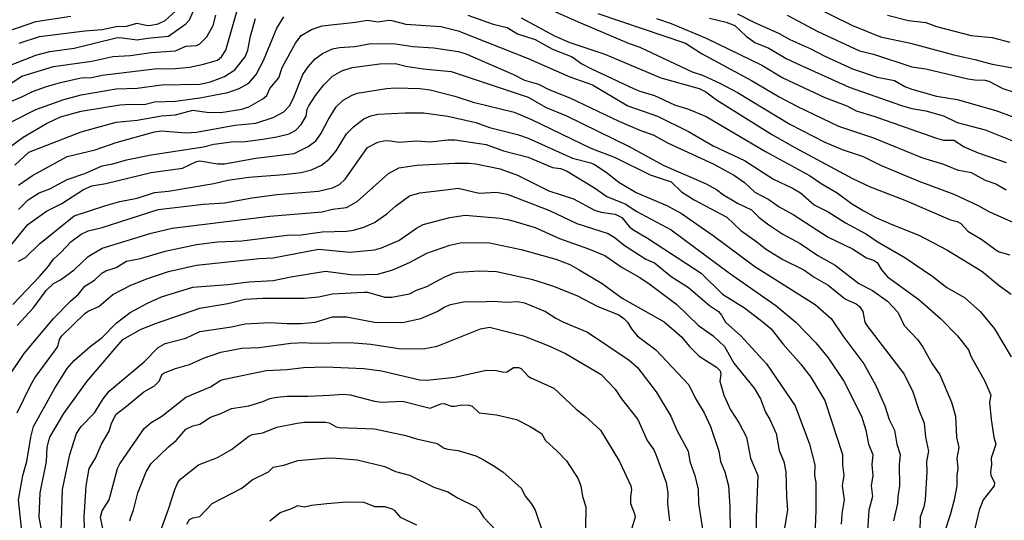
# Model space of a CAD drawing. Header units: metres. Extents: x -46681 to -43747, y -240911 to -237677.
# Tile 780 of 1056: x -45348 to -45207, y -238120 to -238048. Entities that reach past the tile are written whole.
import ezdxf

# ---------------------------------------------------------------- set-up
doc = ezdxf.new("R2010")
doc.units = ezdxf.units.M
doc.layers.add('CONTOUR_INDEX', color=1, linetype='Continuous')
doc.layers.add('CONTOUR_INTER', color=3, linetype='Continuous')

msp = doc.modelspace()

# ---------------------------------------------------------------- linework, layer by layer
at = {"layer": 'CONTOUR_INDEX'}
for points, elevation in [([(-45349.6, -238049.81), (-45345.6, -238048.43), (-45340.6, -238047.67)], 80), ([(-45245.1, -238047.32), (-45242.75, -238048.52), (-45239.1, -238050.15), (-45237.58, -238051.02), (-45234.6, -238052.37), (-45232.6, -238053.42), (-45228.6, -238055.23), (-45225.1, -238056.39), (-45222.6, -238056.89), (-45221.1, -238057.75), (-45220.1, -238058.11), (-45216.6, -238059.12), (-45213.6, -238059.6), (-45208.1, -238061.21), (-45202.1, -238063.39)], 80), ([(-45349.1, -238062.8), (-45345.6, -238061.05), (-45341.6, -238059.62), (-45339.1, -238058.94), (-45334.1, -238058.1), (-45331.1, -238057.99), (-45327.6, -238057.51), (-45322.1, -238057.41), (-45320.6, -238057.06), (-45318.6, -238056.3), (-45317.1, -238055.34), (-45315.63, -238053.52), (-45315.24, -238052.52), (-45314.88, -238050.52), (-45314.15, -238048.02)], 85), ([(-45276.1, -238047.89), (-45271.19, -238050.52), (-45269.1, -238051.45), (-45264.1, -238053.1), (-45256.09, -238056.52), (-45250.6, -238058.04), (-45249.65, -238058.52), (-45248.1, -238059.64), (-45240.1, -238064.69), (-45236.9, -238066.52), (-45228.6, -238070.92), (-45226.1, -238072.12), (-45221.1, -238074.04), (-45214.6, -238076.87), (-45213.6, -238077.09), (-45213.1, -238077.39), (-45212.1, -238078.47), (-45210.1, -238079.67), (-45208.1, -238081.15), (-45207.6, -238081.44), (-45206.1, -238081.88)], 85), ([(-45351.6, -238083.41), (-45346.74, -238077.52), (-45344.1, -238075.62), (-45341.9, -238074.52), (-45338.78, -238072.52), (-45337.6, -238071.99), (-45335.6, -238071.66), (-45329.1, -238070.08), (-45324.6, -238069.47), (-45322.6, -238068.49), (-45322.1, -238068.41), (-45319.6, -238068.84), (-45318.6, -238068.86), (-45314.1, -238068.03), (-45308.6, -238067.36), (-45306.6, -238066.36), (-45305.51, -238065.52), (-45304.8, -238064.52), (-45303.75, -238062.52), (-45302.6, -238060.68), (-45301.6, -238059.71), (-45300.41, -238059.02), (-45299.6, -238058.7), (-45295.39, -238058.02)], 90), ([(-45295.39, -238058.02), (-45294.1, -238057.93), (-45290.6, -238058.05), (-45289.1, -238058.23), (-45285.6, -238059.15), (-45282.95, -238060.02), (-45277.1, -238061.43), (-45274.6, -238062.47), (-45266.1, -238066.6), (-45262.6, -238067.94), (-45257.6, -238070.4), (-45254.6, -238071.41), (-45253.1, -238072.83), (-45251.32, -238074.02), (-45246.6, -238076.5), (-45244.6, -238078.4), (-45242.31, -238080.02), (-45241.1, -238081.04), (-45238.6, -238082.58), (-45235.6, -238084.04), (-45234.1, -238085.07), (-45232.1, -238086.22), (-45229.6, -238088.24), (-45228.1, -238088.92), (-45227.6, -238089.3), (-45227.14, -238090.02), (-45226.86, -238091.52), (-45226.58, -238092.02), (-45221.22, -238099.02), (-45219.99, -238101.52), (-45219.16, -238104.02), (-45218.34, -238106.02), (-45218.17, -238108.02), (-45217.72, -238110.02), (-45218.01, -238111.52), (-45217.96, -238113.02), (-45218.22, -238117.02), (-45218.4, -238118.02), (-45218.93, -238119.52), (-45218.98, -238121.52)], 90), ([(-45348.29, -238104.52), (-45346.34, -238100.52), (-45345.74, -238099.52), (-45342.78, -238095.52), (-45342.48, -238095.02), (-45342.2, -238094.02), (-45341.89, -238093.52), (-45338.6, -238090.31), (-45338.1, -238089.95), (-45336.6, -238089.3), (-45334.6, -238087.58), (-45332.1, -238086.3), (-45329.6, -238085.27), (-45326.6, -238084.27), (-45322.6, -238083.35), (-45313.6, -238082.42), (-45311.6, -238082.31), (-45305.1, -238081.06), (-45300.6, -238081.49), (-45297.1, -238081.18), (-45296.1, -238080.88), (-45293.6, -238079.81), (-45291.1, -238078.07), (-45290.1, -238077.55), (-45286.29, -238076.52)], 95), ([(-45286.29, -238076.52), (-45284.1, -238076.2), (-45279.1, -238076.62), (-45277.6, -238076.93), (-45274.1, -238077.99), (-45270.6, -238079.54), (-45266.43, -238081.02), (-45264.1, -238082), (-45261.6, -238083.72), (-45259.1, -238085.12), (-45257.6, -238086.12), (-45253.78, -238089.02), (-45250.7, -238092.02), (-45248.6, -238093.49), (-45246.94, -238095.02), (-45245.6, -238097.43), (-45242.69, -238101.02), (-45241.81, -238102.52), (-45241.1, -238104.44), (-45240.44, -238105.52), (-45239.56, -238107.52), (-45239.1, -238109.94), (-45238.44, -238111.52), (-45238.17, -238113.02), (-45238.09, -238116.52), (-45237.92, -238118.52), (-45238.37, -238121.02)], 95), ([(-45335.81, -238122.02), (-45336.34, -238119.52), (-45336.1, -238118.58), (-45335.12, -238117.02), (-45333.93, -238112.52), (-45333.6, -238111.85), (-45330.1, -238106.8), (-45329.1, -238105.95), (-45327.56, -238105.02), (-45324.1, -238102.31), (-45320.6, -238100.8), (-45319.1, -238099.87), (-45318.6, -238099.7), (-45312.6, -238098.46), (-45309.6, -238098.31), (-45307.27, -238098.02)], 100), ([(-45307.27, -238098.02), (-45304.1, -238097.93), (-45298.6, -238098.19), (-45296.1, -238098.52), (-45290.6, -238099.79), (-45289.6, -238099.87), (-45285.6, -238099.42), (-45281.1, -238098.42), (-45279.6, -238098.49), (-45278.6, -238098.69), (-45278.1, -238098.64), (-45277.17, -238098.02), (-45276.47, -238098.02), (-45276.1, -238098.2), (-45275.1, -238099.29), (-45274.71, -238099.52), (-45271.42, -238101.02), (-45268.21, -238104.02), (-45266.91, -238105.02), (-45264.74, -238107.02), (-45262, -238111.52), (-45260.37, -238115.02), (-45260.29, -238115.52), (-45260.44, -238116.52), (-45260.4, -238117.52), (-45259.84, -238119.02), (-45259.77, -238119.52), (-45261.4, -238125.02)], 100)]:
    msp.add_lwpolyline(points, dxfattribs=dict(at, elevation=elevation))
at = {"layer": 'CONTOUR_INTER'}
for points, elevation in [([(-45350.1, -238055.01), (-45345.6, -238053.27), (-45343.6, -238052.72), (-45340.1, -238052.23), (-45334.1, -238050.75), (-45333.6, -238050.72), (-45331.1, -238051.08), (-45329.6, -238050.81), (-45326.6, -238050.54), (-45324.1, -238048.78), (-45323.6, -238048.21), (-45322.23, -238045.02)], 82), ([(-45235.1, -238045.81), (-45228.6, -238048.98), (-45224.6, -238050.63), (-45220.29, -238051.52), (-45214.1, -238053.23), (-45211.1, -238053.87), (-45208.6, -238054.57), (-45204.6, -238055.25)], 78), ([(-45350.1, -238057.88), (-45347.6, -238056.25), (-45343.1, -238054.89), (-45337.6, -238054.11), (-45334.6, -238053.43), (-45332.1, -238053.32), (-45329.1, -238052.86), (-45325.6, -238052.62), (-45324.1, -238051.95), (-45322.6, -238051.88), (-45322.1, -238051.65), (-45321.1, -238050.64), (-45320.19, -238049.02), (-45319.81, -238047.52)], 83), ([(-45349.1, -238059.84), (-45347.6, -238059.25), (-45346.1, -238058.48), (-45344.1, -238057.77), (-45342.1, -238057.18), (-45339.1, -238056.52), (-45337.6, -238056.44), (-45336.1, -238056.12), (-45328.6, -238055.23), (-45325.6, -238055.16), (-45323.6, -238054.96), (-45321.6, -238054.56), (-45319.6, -238053.96), (-45319.01, -238053.52), (-45318.39, -238052.52), (-45316.66, -238046.52)], 84), ([(-45347.98, -238051.52), (-45345.1, -238050.59), (-45338.6, -238049.76), (-45336.1, -238049.6), (-45334.1, -238049.14), (-45332.6, -238049.12), (-45331.1, -238048.65), (-45329.6, -238049), (-45329.1, -238048.97), (-45328.1, -238048.77), (-45327.1, -238048.28), (-45325.6, -238046.97)], 81), ([(-45283.71, -238047.52), (-45280.1, -238048.82), (-45278.1, -238049.3), (-45276.6, -238050.2), (-45274.09, -238051.02), (-45271.6, -238052.41), (-45268.77, -238053.52), (-45267.4, -238054.52), (-45266.1, -238055.19), (-45259.99, -238058.02), (-45259.1, -238058.4), (-45256.98, -238059.02), (-45254.1, -238060.4), (-45252.1, -238061.02), (-45249.6, -238062.06), (-45241.1, -238067.06), (-45234.8, -238070.52), (-45233.1, -238071.68), (-45230.79, -238073.02), (-45228.75, -238074.52), (-45227.1, -238075.52), (-45225.25, -238076.52), (-45223.1, -238077.48), (-45219.1, -238079.07), (-45215.1, -238081.18), (-45210.1, -238084.24), (-45207.6, -238086.29), (-45205.88, -238087.52)], 86), ([(-45271.6, -238046.84), (-45267.6, -238048.64), (-45260.6, -238051.6), (-45259.1, -238052.1), (-45251.6, -238055.63), (-45250.1, -238056.12), (-45247.6, -238057.27), (-45245.1, -238058.61), (-45237.6, -238063.15), (-45232.6, -238065.72), (-45230.1, -238066.78), (-45227.1, -238067.78), (-45224.6, -238069.01), (-45219.1, -238071.33), (-45214.1, -238073.17), (-45210.6, -238074.82), (-45209.1, -238075.69), (-45205.1, -238077.44)], 84), ([(-45265.1, -238047.28), (-45252.53, -238051.52), (-45250.25, -238053.02), (-45243.1, -238056.89), (-45239.1, -238059.25), (-45236.6, -238060.58), (-45230.6, -238063.45), (-45225.6, -238065.1), (-45218.6, -238067.99), (-45215.6, -238068.88), (-45213.6, -238069.68), (-45211.6, -238070.08), (-45209.6, -238071.2), (-45208.1, -238071.72), (-45206.6, -238072.57)], 83), ([(-45237.98, -238047.52), (-45233.6, -238049.86), (-45227.6, -238052.63), (-45225.6, -238053.09), (-45220.1, -238054.94), (-45218.1, -238055.21), (-45212.1, -238056.65), (-45211.1, -238056.81), (-45209.6, -238056.85), (-45209.1, -238056.99), (-45207.1, -238058.04), (-45204.1, -238059.01)], 79), ([(-45223.6, -238047.51), (-45220.6, -238048.29), (-45218.1, -238048.56), (-45216.6, -238049.17), (-45211.6, -238050.43), (-45208.6, -238050.74), (-45206.1, -238051.37)], 77), ([(-45351.6, -238068.03), (-45347.42, -238065.02), (-45344.1, -238063.07), (-45342.1, -238062.12), (-45339.1, -238061.31), (-45333.6, -238060.37), (-45332.1, -238060.26), (-45330.1, -238060.31), (-45328.6, -238059.96), (-45325.6, -238059.87), (-45322.1, -238059.39), (-45318.1, -238058.61), (-45316.48, -238058.02), (-45315.1, -238057.28), (-45314.03, -238056.02), (-45312.98, -238054.02), (-45311.1, -238049.37), (-45310.1, -238047.74)], 86), ([(-45348.6, -238069.05), (-45346.6, -238067.18), (-45339.1, -238064.26), (-45334.1, -238062.88), (-45331.1, -238062.59), (-45327.6, -238061.98), (-45325.6, -238061.82), (-45323.1, -238061.15), (-45321.1, -238061.43), (-45319.1, -238061.48), (-45316.1, -238060.98), (-45315.1, -238060.67), (-45313.1, -238059.51), (-45312.52, -238059.02), (-45312.08, -238058.02), (-45310.79, -238056.52), (-45310.31, -238055.02), (-45308.4, -238051.52), (-45307.6, -238050.45), (-45306.1, -238049.58), (-45304.6, -238049.05), (-45299.81, -238048.52)], 87), ([(-45299.81, -238048.52), (-45298.1, -238048.25), (-45296.6, -238048.49), (-45295.1, -238048.25), (-45294.6, -238048.28), (-45292.6, -238048.81), (-45287.6, -238049.14), (-45285.1, -238049.79), (-45275.1, -238053.74), (-45269.1, -238056.37), (-45265.84, -238057.52), (-45260.78, -238060.52), (-45256.54, -238062.02), (-45252.1, -238064.19), (-45248.6, -238066.27), (-45244.1, -238068.38), (-45239.92, -238071.02), (-45237.1, -238072.38), (-45236.06, -238073.02), (-45234.1, -238074.7), (-45232.1, -238075.7), (-45229.6, -238077.32), (-45226.6, -238078.92), (-45225.1, -238079.97), (-45221.1, -238082.27), (-45217.1, -238085), (-45215.1, -238086.56), (-45212.56, -238088.02), (-45210.35, -238090.02), (-45208.27, -238092.52), (-45205.87, -238096.52)], 87), ([(-45256.69, -238048.02), (-45254.6, -238048.73), (-45249.6, -238050.82), (-45241.6, -238054.69), (-45238.6, -238056.52), (-45232.6, -238059.34), (-45229.42, -238060.52), (-45228.1, -238061.24), (-45225.57, -238062.02), (-45216.6, -238065.18), (-45215.6, -238065.43), (-45214.1, -238065.46), (-45212.6, -238066.42), (-45210.6, -238067.25), (-45206.6, -238068.63)], 82), ([(-45249.1, -238047.96), (-45246.71, -238048.52), (-45245.47, -238049.02), (-45243.87, -238050.52), (-45242.6, -238051.42), (-45240.6, -238052.25), (-45238.1, -238053.73), (-45236.6, -238054.46), (-45229.1, -238057.86), (-45221.6, -238060.49), (-45220.1, -238060.91), (-45218.1, -238061.25), (-45215.6, -238061.96), (-45213.6, -238062.89), (-45209.6, -238063.97), (-45204.1, -238066.15)], 81), ([(-45299.92, -238052.02), (-45297.6, -238051.6), (-45294.1, -238051.64), (-45291.6, -238052), (-45288.6, -238052.21), (-45285.1, -238052.74), (-45284.12, -238053.02), (-45277.2, -238056.02), (-45275.6, -238056.84), (-45273.6, -238057.42), (-45272.1, -238058.19), (-45269.1, -238059.38), (-45262.1, -238062.73), (-45259.1, -238064.01), (-45257.1, -238064.71), (-45255.1, -238065.85), (-45248.6, -238068.86), (-45245.53, -238070.52), (-45244.11, -238071.52), (-45242.6, -238072.91), (-45240.6, -238073.95), (-45239.11, -238075.02), (-45237.1, -238076.1), (-45232.1, -238079.34), (-45228.62, -238081.02), (-45226.6, -238082.32), (-45225.6, -238082.67), (-45225.1, -238082.99), (-45224.45, -238084.02), (-45223.61, -238085.02), (-45219.1, -238088.29), (-45216, -238091.02), (-45213.56, -238093.52), (-45212.02, -238095.52), (-45211.63, -238096.52), (-45209.65, -238100.02), (-45208.82, -238102.02), (-45208.98, -238103.02), (-45208.76, -238105.52), (-45208.39, -238108.02), (-45208.09, -238109.02), (-45208.74, -238111.02), (-45208.68, -238112.02), (-45208.85, -238113.02), (-45208.8, -238113.52), (-45208.25, -238114.52), (-45208.31, -238115.02), (-45209.9, -238117.02), (-45210.47, -238118.52), (-45211.1, -238121.14)], 88), ([(-45348.1, -238071.92), (-45346.08, -238070.52), (-45341.1, -238067.77), (-45337.1, -238066.82), (-45334.1, -238065.78), (-45328.6, -238064.25), (-45327.6, -238064.09), (-45324.1, -238064.39), (-45322.6, -238064.31), (-45317.1, -238063.29), (-45314.1, -238063.03), (-45311.6, -238062.19), (-45310.1, -238061.38), (-45309.25, -238060.52), (-45308.73, -238059.52), (-45307.35, -238056.02), (-45306.6, -238054.92), (-45305.6, -238053.79), (-45304.54, -238053.02), (-45303.1, -238052.37), (-45302.1, -238052.15), (-45299.92, -238052.02)], 88), ([(-45348.1, -238075.39), (-45346.71, -238074.02), (-45345.13, -238073.02), (-45343.6, -238072.41), (-45341.1, -238071.09), (-45338.6, -238070.22), (-45336.1, -238069.12), (-45334.6, -238068.84), (-45332.6, -238068.25), (-45329.1, -238067.53), (-45321.6, -238066.4), (-45320.1, -238066), (-45317.6, -238065.69), (-45315.6, -238065.64), (-45313.1, -238065.32), (-45311.1, -238064.99), (-45309.32, -238064.52), (-45308.38, -238064.02), (-45307.6, -238063.21), (-45306.88, -238062.02), (-45306.74, -238061.02), (-45306.52, -238060.52), (-45305.54, -238059.02), (-45304.34, -238057.52), (-45303.1, -238056.28), (-45301.75, -238055.52), (-45300.27, -238055.02), (-45296.33, -238054.52)], 89), ([(-45296.33, -238054.52), (-45294.1, -238054.43), (-45292.6, -238054.84), (-45290.1, -238055.2), (-45286.1, -238055.58), (-45275.1, -238059.3), (-45272.6, -238060.69), (-45269.6, -238061.97), (-45260.6, -238066.33), (-45255.74, -238069.02), (-45249.6, -238071.71), (-45248.11, -238072.52), (-45247.1, -238073.28), (-45245.1, -238074.49), (-45243.1, -238075.43), (-45241.98, -238076.52), (-45240.6, -238077.59), (-45238.6, -238078.92), (-45236.1, -238080.26), (-45233.6, -238081.99), (-45231.1, -238083.38), (-45227.71, -238086.02), (-45225.77, -238087.02), (-45223.59, -238088.52), (-45222.1, -238090.11), (-45221.2, -238092.02), (-45219.31, -238094.02), (-45218.58, -238095.02), (-45217.22, -238097.52), (-45216.1, -238099.1), (-45214.44, -238103.02), (-45213.84, -238105.02), (-45213.71, -238108.02), (-45213.36, -238109.52), (-45213.65, -238111.02), (-45213.54, -238112.52), (-45213.69, -238113.52), (-45213.65, -238115.02), (-45214.04, -238117.02), (-45214.6, -238119.02), (-45215.4, -238121.52)], 89), ([(-45348.1, -238082.81), (-45347.1, -238082.29), (-45345.1, -238080.32), (-45340.1, -238076.29), (-45335.6, -238074.8), (-45333.6, -238074.25), (-45331.1, -238073.78), (-45328.6, -238072.93), (-45326.6, -238072.77), (-45320.1, -238071.68), (-45318.1, -238071.17), (-45315.1, -238070.74), (-45310.1, -238070.38), (-45307.6, -238070.09), (-45306.1, -238069.69), (-45304.67, -238069.02), (-45303.6, -238068.19), (-45302.6, -238066.96), (-45301.1, -238064.55), (-45300.08, -238063.52), (-45298.6, -238062.39), (-45297.6, -238061.96), (-45296.6, -238061.73), (-45292.7, -238061.52)], 91), ([(-45292.7, -238061.52), (-45290.06, -238061.52), (-45286.57, -238062.02), (-45282.6, -238062.93), (-45280.6, -238063.63), (-45276.6, -238064.63), (-45275.1, -238065.15), (-45268.74, -238068.02), (-45266.1, -238068.71), (-45265.6, -238068.94), (-45263.9, -238070.02), (-45262.1, -238071.45), (-45259.6, -238072.93), (-45255.1, -238074.88), (-45253.1, -238075.97), (-45248.6, -238079.12), (-45242.6, -238083.58), (-45233.95, -238089.02), (-45231.67, -238091.02), (-45230.01, -238093.52), (-45226.98, -238097.52), (-45225.34, -238100.52), (-45224, -238103.52), (-45223.34, -238105.52), (-45222.6, -238107.02), (-45222.28, -238109.02), (-45221.81, -238110.52), (-45221.91, -238112.02), (-45221.86, -238115.02), (-45222.14, -238116.52), (-45222.18, -238117.52), (-45222.76, -238120.02)], 91), ([(-45348.9, -238089.02), (-45345.1, -238084.98), (-45343.79, -238083.52), (-45343.07, -238082.52), (-45341.96, -238081.52), (-45340.61, -238080.02), (-45339.1, -238078.9), (-45338.1, -238078.43), (-45336.1, -238077.98), (-45328.1, -238075.41), (-45321.6, -238074.63), (-45318.6, -238074.42), (-45314.6, -238073.7), (-45311.1, -238073.24), (-45305.1, -238072.76), (-45303.1, -238072.3), (-45302.1, -238071.79), (-45301.32, -238071.02), (-45298.09, -238066.52), (-45296.6, -238065.74), (-45295.74, -238065.52)], 92), ([(-45295.74, -238065.52), (-45295.1, -238065.48), (-45293.6, -238065.72), (-45291.1, -238065.52), (-45289.1, -238065.7), (-45286.6, -238065.41), (-45285.6, -238065.42), (-45281.1, -238066.05), (-45278.6, -238066.96), (-45275.1, -238067.89), (-45271.6, -238069.35), (-45270.44, -238069.52), (-45269.6, -238069.85), (-45265.6, -238072.27), (-45263.79, -238073.52), (-45261.1, -238074.63), (-45259.6, -238075.63), (-45254.6, -238078.29), (-45246.23, -238084.52), (-45239.6, -238089.15), (-45236.73, -238091.52), (-45233.87, -238094.52), (-45232.1, -238096.64), (-45229.84, -238100.02), (-45227.32, -238105.02), (-45226.72, -238107.02), (-45226.33, -238109.02), (-45225.69, -238110.52), (-45225.84, -238112.02), (-45225.69, -238113.52), (-45225.93, -238115.02), (-45225.77, -238116.52), (-45226.28, -238118.52), (-45226.46, -238121.52)], 92), ([(-45291.01, -238069.02), (-45285.6, -238068.74), (-45283.6, -238068.75), (-45282.6, -238068.85), (-45279.1, -238069.56), (-45276.6, -238070.46), (-45272.1, -238072.73), (-45268.6, -238073.87), (-45265.6, -238075.46), (-45264.6, -238075.79), (-45262.6, -238076.07), (-45261.66, -238076.52), (-45260.6, -238077.83), (-45260.1, -238078.25), (-45257.97, -238079.52), (-45250.31, -238084.52), (-45247.25, -238087.52), (-45244.1, -238089.5), (-45241.4, -238091.52), (-45240.25, -238092.52), (-45238.6, -238094.63), (-45236.06, -238097.52), (-45234.6, -238099.45), (-45232.6, -238102.77), (-45230.03, -238110.52), (-45230.04, -238112.02), (-45229.86, -238113.52), (-45230.12, -238115.02), (-45229.82, -238117.02), (-45230.15, -238119.02), (-45230.24, -238120.52)], 93), ([(-45348.3, -238092.02), (-45346, -238089.52), (-45344.15, -238087.02), (-45343.06, -238086.02), (-45342.1, -238085.49), (-45340.1, -238084.05), (-45338.1, -238082.14), (-45336.1, -238080.91), (-45329.1, -238078.76), (-45326.1, -238078.07), (-45312.1, -238076.33), (-45304.6, -238075.74), (-45303.1, -238075.35), (-45301.1, -238075.09), (-45299.6, -238074.22), (-45295.1, -238070.24), (-45293.6, -238069.41), (-45291.01, -238069.02)], 93), ([(-45349.63, -238099.52), (-45347.3, -238096.02), (-45343.06, -238091.02), (-45340.64, -238088.52), (-45339.48, -238087.52), (-45338.6, -238086.37), (-45337.21, -238085.52), (-45336.16, -238084.52), (-45335.6, -238084.16), (-45334.1, -238083.71), (-45332.6, -238082.81), (-45330.6, -238082.42), (-45327.1, -238081.35), (-45322.6, -238080.4), (-45319.6, -238080.02), (-45316.1, -238079.86), (-45309.6, -238079.07), (-45307.6, -238079.01), (-45304.6, -238078.57), (-45301.1, -238078.48), (-45300.1, -238078.34), (-45298.6, -238077.93), (-45297.1, -238077.24), (-45295.34, -238076.02), (-45294.1, -238074.91), (-45292.1, -238073.43), (-45290.6, -238072.99), (-45286.5, -238072.52)], 94), ([(-45286.5, -238072.52), (-45285.1, -238072.34), (-45282.1, -238073.04), (-45279.6, -238072.92), (-45278.1, -238073.19), (-45272.04, -238075.52), (-45268.1, -238077.41), (-45263.6, -238078.84), (-45262.6, -238079.46), (-45261.33, -238080.52), (-45258.22, -238082.52), (-45257, -238083.02), (-45254.6, -238084.97), (-45252.1, -238086.58), (-45249.1, -238089.17), (-45247.79, -238090.02), (-45247.36, -238090.52), (-45246.8, -238091.52), (-45244.6, -238093.5), (-45240.96, -238097.52), (-45236.84, -238103.52), (-45234.77, -238109.02), (-45234.02, -238112.02), (-45234.08, -238113.52), (-45233.88, -238114.52), (-45233.88, -238118.52), (-45233.98, -238121.02)], 94), ([(-45286.3, -238080.52), (-45284.6, -238080.11), (-45280.6, -238080.19), (-45276.1, -238081.12), (-45271.1, -238082.53), (-45269.1, -238083.29), (-45267.77, -238084.02), (-45264.49, -238086.02), (-45261.6, -238088.08), (-45255.6, -238091.48), (-45253.1, -238093.65), (-45251.97, -238095.02), (-45250.6, -238096.4), (-45248.1, -238097.98), (-45247.56, -238098.52), (-45247.49, -238099.02), (-45247.61, -238100.02), (-45247.05, -238102.02), (-45246.1, -238104.1), (-45244.87, -238106.02), (-45243.79, -238108.02), (-45243.23, -238111.02), (-45242.18, -238113.52), (-45242.4, -238119.52), (-45242.4, -238122.52)], 96), ([(-45347.63, -238121.52), (-45348.11, -238117.02), (-45347.47, -238113.52), (-45346.89, -238111.52), (-45346.31, -238108.02), (-45345.94, -238106.52), (-45342.9, -238101.02), (-45341.1, -238098.2), (-45340.12, -238097.02), (-45337.81, -238095.02), (-45336.1, -238093.75), (-45334.1, -238091.69), (-45332.1, -238090.14), (-45329.6, -238088.8), (-45327.6, -238087.9), (-45323.1, -238086.5), (-45318.1, -238086.15), (-45315.1, -238085.75), (-45311.6, -238085.56), (-45309.1, -238085.04), (-45304.1, -238084.24), (-45300.1, -238084.74), (-45296.6, -238084.67), (-45294.49, -238084.02), (-45292.1, -238082.99), (-45289.6, -238081.64), (-45286.3, -238080.52)], 96), ([(-45285.77, -238084.52), (-45285.1, -238084.36), (-45282.1, -238084.16), (-45279.6, -238084.29), (-45274.6, -238085.36), (-45271.6, -238086.32), (-45268.1, -238087.7), (-45265.1, -238089.29), (-45262.1, -238090.49), (-45261.37, -238091.02), (-45260.86, -238091.52), (-45260.29, -238092.52), (-45259.47, -238093.52), (-45256.78, -238095.52), (-45252.08, -238100.52), (-45251.1, -238102.47), (-45249.85, -238104.52), (-45248.96, -238106.52), (-45247.77, -238110.02), (-45247.55, -238111.52), (-45246.91, -238113.02), (-45246.39, -238115.02), (-45246.17, -238118.02), (-45246.14, -238121.52)], 97), ([(-45344.84, -238121.02), (-45345.12, -238119.52), (-45344.98, -238116.02), (-45344.06, -238111.52), (-45343.98, -238109.52), (-45343.76, -238108.52), (-45343.6, -238108.05), (-45341.6, -238104.62), (-45338.28, -238100.02), (-45333.14, -238094.02), (-45330.6, -238092.59), (-45328.6, -238091.8), (-45322.1, -238089.52), (-45318.1, -238088.87), (-45315.6, -238088.25), (-45313.1, -238088.1), (-45307.1, -238088.12), (-45305.1, -238087.9), (-45303.1, -238087.47), (-45298.6, -238087.25), (-45298.1, -238087.26), (-45295.6, -238087.97), (-45294.6, -238087.96), (-45292.1, -238087.46), (-45291.1, -238086.94), (-45289.6, -238086.42), (-45287.1, -238085.08), (-45285.77, -238084.52)], 97), ([(-45286.23, -238089.02), (-45284.1, -238088.56), (-45282.1, -238088.63), (-45280.1, -238088.54), (-45278.1, -238088.69), (-45276.6, -238088.58), (-45275.6, -238088.76), (-45272.6, -238089.99), (-45271.1, -238090.98), (-45270.1, -238091.49), (-45266.6, -238092.99), (-45260.6, -238096.99), (-45259.42, -238098.02), (-45256.75, -238101.52), (-45254.64, -238105.02), (-45253.79, -238107.02), (-45252.18, -238110.02), (-45251.9, -238111.52), (-45251.2, -238113.52), (-45250.74, -238115.52), (-45250.66, -238117.52), (-45250.06, -238121.52)], 98), ([(-45341.99, -238121.52), (-45341.77, -238115.52), (-45340.72, -238110.52), (-45339.79, -238107.52), (-45339.1, -238106.48), (-45337.19, -238104.52), (-45335.95, -238102.52), (-45335.1, -238101.45), (-45330.1, -238097.22), (-45328.1, -238095.16), (-45327.1, -238094.62), (-45324.1, -238093.82), (-45322.1, -238092.87), (-45317.6, -238092.22), (-45315.6, -238091.78), (-45312.1, -238091.58), (-45309.6, -238091.74), (-45307.6, -238091.71), (-45305.6, -238091.52), (-45303.1, -238090.79), (-45301.1, -238090.8), (-45297.1, -238091.54), (-45293.1, -238091.58), (-45290.47, -238091.02), (-45288.1, -238090), (-45287.1, -238089.37), (-45286.23, -238089.02)], 98), ([(-45338.58, -238122.52), (-45338.7, -238119.52), (-45338.38, -238115.02), (-45337.95, -238112.52), (-45337.08, -238111.02), (-45336.19, -238109.02), (-45335.1, -238107.19), (-45334.75, -238106.02), (-45334.1, -238104.71), (-45332.6, -238103.6), (-45330.16, -238101.52), (-45328.6, -238100.68), (-45327.92, -238100.02), (-45327.49, -238099.02), (-45327.1, -238098.76), (-45325.6, -238098.17), (-45323.6, -238097.59), (-45321.6, -238096.7), (-45319.1, -238095.86), (-45316.1, -238095.25), (-45313.6, -238095.16), (-45309.1, -238094.56), (-45307.1, -238094.46), (-45306.1, -238094.54), (-45300.6, -238094.44), (-45297.6, -238094.69), (-45293.6, -238095.31), (-45290.1, -238095.36), (-45288.1, -238094.96), (-45281.93, -238092.52)], 99), ([(-45281.93, -238092.52), (-45280.6, -238092.28), (-45275.73, -238093.52), (-45272.1, -238094.93), (-45269.75, -238096.02), (-45264.6, -238099.06), (-45262.6, -238101.13), (-45261.72, -238102.52), (-45259.36, -238105.52), (-45258.02, -238108.52), (-45257.1, -238109.85), (-45256.8, -238110.52), (-45255.32, -238114.52), (-45255.05, -238116.02), (-45255.12, -238117.52), (-45254.81, -238120.02)], 99), ([(-45332.14, -238120.02), (-45332.02, -238119.52), (-45331.64, -238118.52), (-45331, -238116.02), (-45329.8, -238113.02), (-45329.1, -238111.83), (-45326.6, -238109.4), (-45325.53, -238108.52), (-45324.1, -238106.9), (-45323.1, -238106.42), (-45322.1, -238106.15), (-45320.6, -238105.17), (-45319.1, -238104.63), (-45317.6, -238103.9), (-45315.1, -238103.52), (-45313.1, -238102.94), (-45312.1, -238102.51), (-45311.1, -238102.3), (-45309.6, -238102.14), (-45306.6, -238102.17), (-45303.56, -238102.02)], 101), ([(-45303.56, -238102.02), (-45301.6, -238101.87), (-45300.6, -238101.95), (-45297.1, -238102.86), (-45296.1, -238102.99), (-45293.1, -238102.87), (-45289.1, -238103.85), (-45287.6, -238103.27), (-45287.1, -238103.22), (-45286.1, -238103.57), (-45285.6, -238103.61), (-45284.6, -238103.4), (-45283.6, -238103.46), (-45283.1, -238103.58), (-45282.1, -238104.55), (-45279.6, -238104.83), (-45276.73, -238105.52), (-45274.8, -238106.52), (-45273.19, -238107.52), (-45272.61, -238108.52), (-45270.93, -238110.02), (-45269.6, -238111.42), (-45267.9, -238114.02), (-45267.53, -238115.02), (-45267.32, -238116.52), (-45266.82, -238118.02), (-45266.88, -238121.02)], 101), ([(-45328.66, -238124.02), (-45326.6, -238118.36), (-45325.71, -238115.52), (-45325.26, -238114.52), (-45324.86, -238114.02), (-45322.3, -238112.02), (-45319.6, -238110.97), (-45317.6, -238109.8), (-45315.1, -238107.88), (-45314.6, -238107.67), (-45313.1, -238107.4), (-45311.1, -238106.6), (-45308.17, -238106.02)], 102), ([(-45308.17, -238106.02), (-45307.1, -238105.9), (-45304.1, -238105.9), (-45303.6, -238105.99), (-45302.6, -238106.53), (-45302.1, -238106.65), (-45297.1, -238106.86), (-45292.6, -238107.78), (-45291.1, -238108.28), (-45288.1, -238108.94), (-45287.1, -238109.61), (-45286.6, -238109.77), (-45285.1, -238109.96), (-45282.6, -238110.73), (-45281.6, -238111.18), (-45280.1, -238112.1), (-45278.72, -238113.02), (-45276.1, -238115.34), (-45275.47, -238116.52), (-45274.64, -238117.52), (-45274.1, -238118.48), (-45272.87, -238122.02)], 102), ([(-45323.96, -238120.52), (-45323.6, -238119.84), (-45323.1, -238119.59), (-45322.1, -238119.43), (-45320.37, -238117.52), (-45316.1, -238115.36), (-45314.6, -238114.15), (-45312.29, -238113.02), (-45311.6, -238112.33), (-45310.1, -238112.05), (-45308.1, -238111.39), (-45304.26, -238111.02)], 103), ([(-45304.26, -238111.02), (-45303.1, -238110.99), (-45299.6, -238111.3), (-45295.6, -238112.23), (-45294.1, -238112.94), (-45292.1, -238113.46), (-45288.6, -238115.19), (-45286.6, -238115.85), (-45285.1, -238116.77), (-45282.6, -238118.03), (-45282.12, -238118.52), (-45281.47, -238119.52), (-45279.6, -238121.46)], 103), ([(-45312.1, -238120.05), (-45310.6, -238118.83), (-45309.1, -238118.31), (-45308.1, -238117.82), (-45307.1, -238118.01), (-45306.1, -238117.76), (-45303.94, -238117.52)], 104), ([(-45303.94, -238117.52), (-45301.1, -238117.32), (-45298.6, -238117.35), (-45297.1, -238117.98), (-45295.6, -238117.97), (-45294.6, -238118.33), (-45294.27, -238118.52), (-45293.43, -238119.52), (-45291.1, -238120.58)], 104)]:
    msp.add_lwpolyline(points, dxfattribs=dict(at, elevation=elevation))

doc.saveas('drawing.dxf')
